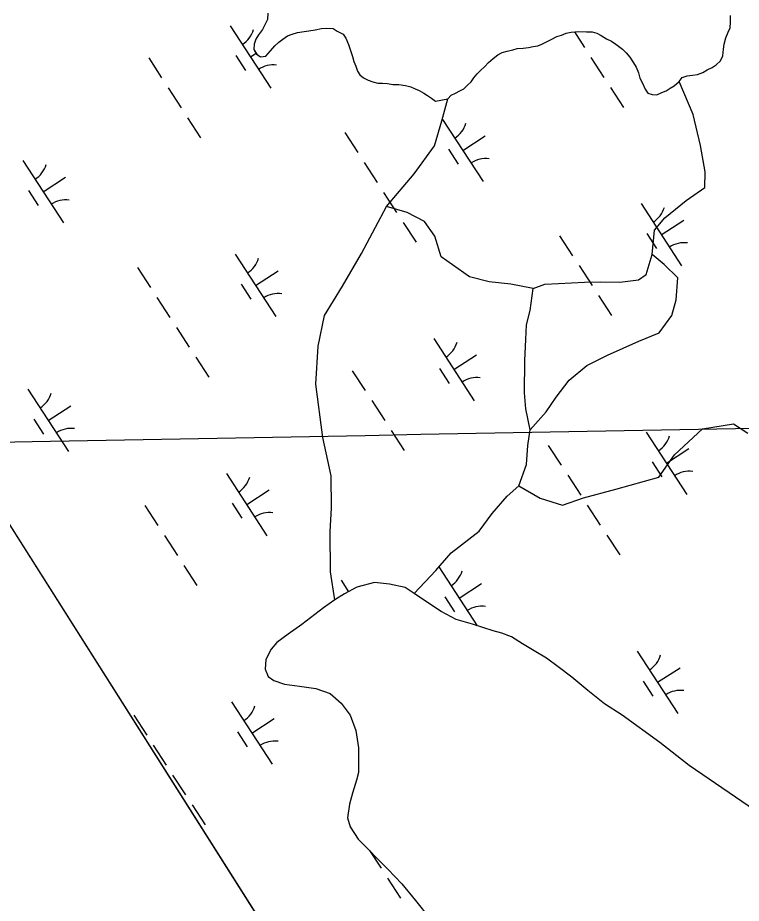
# Model space of a CAD drawing. Extents: x 3953924 to 3974542, y 193747 to 216192.
# Drawn here: x 3963778 to 3964264, y 200020 to 200616 of the extents above; entities that cross this region are included whole.
import ezdxf

# ---------------------------------------------------------------- set-up
doc = ezdxf.new("R2010")
doc.units = 0
for name, color, linetype in [('V-GRID-FRAM', 7, 'Continuous'), ('V-GRID-MAJR', 7, 'Continuous'), ('V-TOPO-SHOR', 7, 'Continuous'), ('V-WETL-SWMP', 7, 'Continuous')]:
    doc.layers.add(name, color=color, linetype=linetype)

msp = doc.modelspace()

# ---------------------------------------------------------------- linework, layer by layer
at = {"layer": 'V-GRID-FRAM'}
msp.add_lwpolyline([(3964669.26, 213787.91), (3972946.02, 201072.93), (3966056.99, 196668.54), (3957950.81, 209463.95), (3964669.26, 213787.91)], dxfattribs=at)
at = {"layer": 'V-GRID-MAJR'}
msp.add_spline([(3963152.54, 200318.86), (3967932.28, 200408.24), (3973258, 200508.57), (3973423.96, 200511.71)], degree=3, dxfattribs=at)
at = {"layer": 'V-TOPO-SHOR'}
for points in [[(3963945.95, 200618.85), (3963945.61, 200614.46), (3963944.25, 200611.37), (3963942.37, 200607.79), (3963939.71, 200604.21), (3963937.85, 200601.4), (3963936.74, 200598.06), (3963936.42, 200594.44), (3963938.42, 200591.29), (3963940.98, 200589.43), (3963944.61, 200589.88), (3963947.79, 200593.44), (3963950.7, 200596.75), (3963953.34, 200599.29), (3963955.97, 200601.31), (3963959.12, 200603.58), (3963962.25, 200604.81), (3963965.89, 200605.78), (3963970.31, 200606.47), (3963973.43, 200606.92), (3963977.84, 200607.62), (3963982, 200608.57), (3963985.63, 200608.76), (3963989.77, 200608.42), (3963992.58, 200606.81), (3963996.68, 200604.66), (3963998.45, 200602.04), (3964000.18, 200597.86), (3964001.16, 200595), (3964002.87, 200589.78), (3964003.84, 200586.4), (3964005.07, 200583.27), (3964006.3, 200579.88), (3964007.81, 200577.26)], [(3964066.92, 200561.25), (3964069.3, 200563.79), (3964072.17, 200565.03), (3964075.04, 200566.53), (3964077.66, 200568.03), (3964080.3, 200570.31), (3964082.67, 200572.6), (3964084.54, 200575.41), (3964086.66, 200577.95), (3964089.03, 200580.24), (3964091.93, 200583.03), (3964094.31, 200585.58), (3964097.48, 200588.36), (3964100.63, 200590.89), (3964103.51, 200592.39), (3964106.9, 200593.36), (3964110.79, 200594.06), (3964113.66, 200595.04), (3964117.55, 200595.22), (3964121.18, 200595.67), (3964124.3, 200596.39), (3964127.42, 200596.84), (3964130.29, 200598.08), (3964133.69, 200599.83), (3964136.56, 200601.07), (3964140.22, 200603.07), (3964143.35, 200604.04), (3964146.48, 200605.28), (3964149.86, 200605.99), (3964154.53, 200606.42), (3964160.23, 200606.31), (3964164.11, 200606.23), (3964167.2, 200605.39), (3964170.01, 200603.79), (3964173.6, 200601.65), (3964176.93, 200600.03), (3964180, 200597.9), (3964184.34, 200594.71), (3964186.88, 200592.07), (3964189.41, 200589.17), (3964191.93, 200585.49), (3964193.69, 200582.61), (3964195.16, 200578.7), (3964196.13, 200575.06), (3964197.63, 200572.18), (3964199.61, 200567.74), (3964201.37, 200565.12), (3964204.46, 200564.02), (3964207.56, 200563.96), (3964210.96, 200565.45), (3964213.83, 200566.69), (3964216.46, 200568.45), (3964219.07, 200569.95), (3964222.63, 200572.84), (3964224.49, 200575.65), (3964227.88, 200576.62), (3964231.51, 200577.07), (3964234.89, 200577.52), (3964238.54, 200579), (3964241.42, 200580.76), (3964244.82, 200582.24), (3964247.44, 200584.01), (3964250.34, 200586.8), (3964251.96, 200590.13), (3964252.31, 200594.53), (3964252.89, 200597.88), (3964254.01, 200602.26), (3964255.38, 200606.12), (3964256.73, 200608.94), (3964257.06, 200612.82), (3964257.15, 200617.22)], [(3964007.81, 200577.26), (3964010.36, 200575.4), (3964013.43, 200573.79), (3964016.52, 200572.69), (3964019.87, 200571.85), (3964022.97, 200571.79), (3964026.33, 200571.46), (3964029.95, 200570.88), (3964034.09, 200570.8), (3964038.48, 200570.19), (3964042.09, 200569.35), (3964044.91, 200567.99), (3964047.74, 200566.91), (3964050.81, 200565.03), (3964053.37, 200563.43), (3964055.92, 200561.57), (3964058.73, 200559.7), (3964066.92, 200561.25)], [(3964114.82, 200300.98), (3964119.76, 200315.39), (3964120.79, 200328.05), (3964122.29, 200338.64), (3964133.13, 200350.6), (3964139.8, 200360.57), (3964148.57, 200372.05), (3964160.41, 200381.92), (3964174.27, 200388.9), (3964195.42, 200398.33), (3964208.99, 200403.76), (3964217.5, 200415.51), (3964220.56, 200426.07), (3964221.62, 200440.8), (3964212.47, 200449.79), (3964204.32, 200456.42), (3964205.93, 200472.96), (3964212.82, 200481.11), (3964227.29, 200492.74), (3964239.89, 200501.56), (3964240.1, 200512.17), (3964236.81, 200529.84), (3964232.04, 200550.64), (3964222.63, 200572.84)], [(3963990.99, 200224.31), (3963987.99, 200243.01), (3963987.74, 200270.2), (3963988.82, 200285.97), (3963988.46, 200307.73), (3963983.01, 200333.47), (3963978.27, 200369.29), (3963979.8, 200394.89), (3963984.08, 200415.53), (3963996.12, 200435.23), (3964008.97, 200457.25), (3964025.64, 200488.77), (3964044.44, 200510.68), (3964058.02, 200529.58), (3964063, 200546.31), (3964066.92, 200561.25)], [(3964124.39, 200433.63), (3964109.42, 200436.51), (3964094.7, 200438.08), (3964081.56, 200441.45), (3964062.4, 200455.02), (3964058.26, 200468.83), (3964051.21, 200478.8), (3964039.67, 200484.72), (3964025.64, 200488.77)], [(3964122.29, 200338.64), (3964119.45, 200352.68), (3964118.63, 200363.57), (3964118.79, 200385.32), (3964119.32, 200399.29), (3964119.77, 200409.12), (3964122.29, 200418.91), (3964124.39, 200433.63), (3964132.21, 200436.58), (3964141.28, 200436.92), (3964158.91, 200437.88), (3964169.53, 200438.19), (3964182.73, 200437.93), (3964195.19, 200439.5), (3964200.43, 200443.03), (3964204.32, 200456.42)], [(3964044.29, 200228.55), (3964058.83, 200244.07), (3964069.15, 200255.78), (3964088.08, 200270.43), (3964096.86, 200282.43), (3964106.92, 200293.89), (3964114.82, 200300.98), (3964129.16, 200292.68), (3964144.09, 200287.99), (3964158.17, 200292.89), (3964180.03, 200298.68), (3964208.92, 200306.67), (3964219.31, 200321.74), (3964238.29, 200339.24), (3964259.08, 200342.72), (3964268.79, 200336.32)]]:
    msp.add_lwpolyline(points, dxfattribs=at)
at = {"layer": 'V-WETL-SWMP'}
for p, q in [((3963988.1, 199934.22), (3963030.52, 201445.74)), ((3963945.95, 200618.85), (3963945.61, 200614.46)), ((3964257.06, 200612.82), (3964257.15, 200617.22)), ((3963944.25, 200611.37), (3963942.37, 200607.79)), ((3963945.61, 200614.46), (3963944.25, 200611.37)), ((3964256.73, 200608.94), (3964257.06, 200612.82)), ((3963920.56, 200610.38), (3963947.84, 200568.48)), ((3963942.37, 200607.79), (3963939.71, 200604.21)), ((3963962.25, 200604.81), (3963965.89, 200605.78)), ((3963965.89, 200605.78), (3963970.31, 200606.47)), ((3963970.31, 200606.47), (3963973.42, 200606.92)), ((3963973.42, 200606.92), (3963977.84, 200607.62)), ((3963977.84, 200607.62), (3963982, 200608.57)), ((3963982, 200608.57), (3963985.63, 200608.76)), ((3963985.63, 200608.76), (3963989.77, 200608.42)), ((3963989.77, 200608.42), (3963992.58, 200606.81)), ((3963992.58, 200606.81), (3963996.68, 200604.66)), ((3964143.35, 200604.04), (3964146.48, 200605.28)), ((3964146.48, 200605.28), (3964149.86, 200605.99)), ((3964149.86, 200605.99), (3964154.53, 200606.42)), ((3964152.04, 200606.19), (3964158.86, 200595.71)), ((3964154.53, 200606.42), (3964160.23, 200606.31)), ((3964160.23, 200606.31), (3964164.11, 200606.23)), ((3964164.11, 200606.23), (3964167.2, 200605.39)), ((3964167.2, 200605.39), (3964170.02, 200603.79)), ((3964254.01, 200602.26), (3964255.38, 200606.12)), ((3964255.38, 200606.12), (3964256.73, 200608.94)), ((3963937.85, 200601.4), (3963936.74, 200598.06)), ((3963939.71, 200604.21), (3963937.85, 200601.4)), ((3963950.7, 200596.75), (3963953.34, 200599.29)), ((3963953.34, 200599.29), (3963955.97, 200601.31)), ((3963955.97, 200601.31), (3963959.12, 200603.58)), ((3963959.12, 200603.58), (3963962.25, 200604.81)), ((3963996.68, 200604.66), (3963998.45, 200602.04)), ((3963998.45, 200602.04), (3964000.18, 200597.86)), ((3964130.29, 200598.08), (3964133.69, 200599.83)), ((3964133.69, 200599.83), (3964136.56, 200601.07)), ((3964136.56, 200601.07), (3964140.23, 200603.07)), ((3964140.23, 200603.07), (3964143.35, 200604.04)), ((3964170.02, 200603.79), (3964173.6, 200601.65)), ((3964173.6, 200601.65), (3964176.93, 200600.03)), ((3964176.93, 200600.03), (3964180, 200597.9)), ((3964252.89, 200597.88), (3964254.01, 200602.26)), ((3963936.74, 200598.06), (3963936.42, 200594.44)), ((3963936.42, 200594.44), (3963938.43, 200591.29)), ((3963944.61, 200589.88), (3963947.79, 200593.44)), ((3963947.79, 200593.44), (3963950.7, 200596.75)), ((3964000.18, 200597.86), (3964001.16, 200594.99)), ((3964001.16, 200594.99), (3964002.87, 200589.78)), ((3964103.51, 200592.39), (3964106.89, 200593.36)), ((3964106.89, 200593.36), (3964110.79, 200594.06)), ((3964110.79, 200594.06), (3964113.66, 200595.04)), ((3964113.66, 200595.04), (3964117.55, 200595.22)), ((3964117.55, 200595.22), (3964121.18, 200595.67)), ((3964121.18, 200595.67), (3964124.3, 200596.39)), ((3964124.3, 200596.39), (3964127.42, 200596.84)), ((3964127.42, 200596.84), (3964130.29, 200598.08)), ((3964180, 200597.9), (3964184.34, 200594.71)), ((3964184.34, 200594.71), (3964186.88, 200592.07)), ((3964251.96, 200590.13), (3964252.31, 200594.53)), ((3964252.31, 200594.53), (3964252.89, 200597.88)), ((3963865.81, 200588.7), (3963874.54, 200575.29)), ((3963924.46, 200590.25), (3963931.01, 200580.19)), ((3963934.2, 200589.43), (3963938.03, 200591.92)), ((3963938.43, 200591.29), (3963940.98, 200589.43)), ((3963940.98, 200589.43), (3963944.61, 200589.88)), ((3964002.87, 200589.78), (3964003.84, 200586.4)), ((3964094.31, 200585.58), (3964097.48, 200588.36)), ((3964097.48, 200588.36), (3964100.63, 200590.89)), ((3964100.63, 200590.89), (3964103.51, 200592.39)), ((3964163.22, 200589.01), (3964171.95, 200575.6)), ((3964186.88, 200592.07), (3964189.41, 200589.17)), ((3964189.41, 200589.17), (3964191.93, 200585.49)), ((3964250.34, 200586.8), (3964251.96, 200590.13)), ((3964003.84, 200586.4), (3964005.07, 200583.27)), ((3964005.07, 200583.27), (3964006.3, 200579.88)), ((3964089.03, 200580.24), (3964091.94, 200583.03)), ((3964091.94, 200583.03), (3964094.31, 200585.58)), ((3964191.93, 200585.49), (3964193.69, 200582.61)), ((3964193.69, 200582.61), (3964195.16, 200578.7)), ((3964241.42, 200580.76), (3964244.82, 200582.24)), ((3964244.82, 200582.24), (3964247.44, 200584.01)), ((3964247.44, 200584.01), (3964250.34, 200586.8)), ((3964006.3, 200579.88), (3964007.8, 200577.26)), ((3964007.8, 200577.26), (3964010.36, 200575.4)), ((3964010.36, 200575.4), (3964013.43, 200573.78)), ((3964082.67, 200572.6), (3964084.54, 200575.41)), ((3964084.54, 200575.41), (3964086.66, 200577.96)), ((3964086.66, 200577.96), (3964089.03, 200580.24)), ((3964195.16, 200578.7), (3964196.13, 200575.06)), ((3964222.63, 200572.84), (3964224.49, 200575.65)), ((3964224.49, 200575.65), (3964227.88, 200576.62)), ((3964227.88, 200576.62), (3964231.51, 200577.07)), ((3964231.51, 200577.07), (3964234.89, 200577.52)), ((3964234.89, 200577.52), (3964238.54, 200579)), ((3964238.54, 200579), (3964241.42, 200580.76)), ((3964013.43, 200573.78), (3964016.52, 200572.69)), ((3964016.52, 200572.69), (3964019.87, 200571.85)), ((3964019.87, 200571.85), (3964022.98, 200571.79)), ((3964022.98, 200571.79), (3964026.33, 200571.46)), ((3964026.33, 200571.46), (3964029.95, 200570.87)), ((3964029.95, 200570.87), (3964034.09, 200570.79)), ((3964034.09, 200570.79), (3964038.48, 200570.19)), ((3964038.48, 200570.19), (3964042.09, 200569.35)), ((3964077.66, 200568.03), (3964080.3, 200570.31)), ((3964080.3, 200570.31), (3964082.67, 200572.6)), ((3964196.13, 200575.06), (3964197.62, 200572.18)), ((3964197.62, 200572.18), (3964199.61, 200567.74)), ((3964216.46, 200568.45), (3964219.07, 200569.95)), ((3964219.07, 200569.95), (3964222.63, 200572.84)), ((3963878.9, 200568.59), (3963887.63, 200555.18)), ((3964042.09, 200569.35), (3964044.91, 200567.99)), ((3964044.91, 200567.99), (3964047.74, 200566.9)), ((3964047.74, 200566.9), (3964050.81, 200565.03)), ((3964050.81, 200565.03), (3964053.37, 200563.43)), ((3964053.37, 200563.43), (3964055.92, 200561.57)), ((3964066.92, 200561.25), (3964069.29, 200563.79)), ((3964069.29, 200563.79), (3964072.17, 200565.03)), ((3964072.17, 200565.03), (3964075.04, 200566.53)), ((3964075.04, 200566.53), (3964077.66, 200568.03)), ((3964176.32, 200568.89), (3964185.05, 200555.48)), ((3964199.61, 200567.74), (3964201.37, 200565.12)), ((3964201.37, 200565.12), (3964204.46, 200564.02)), ((3964204.46, 200564.02), (3964207.56, 200563.96)), ((3964207.56, 200563.96), (3964210.96, 200565.45)), ((3964210.96, 200565.45), (3964213.83, 200566.69)), ((3964213.83, 200566.69), (3964216.46, 200568.45)), ((3964055.92, 200561.57), (3964058.73, 200559.7)), ((3964058.73, 200559.7), (3964066.92, 200561.25)), ((3963891.99, 200548.47), (3963900.72, 200535.07)), ((3964063.45, 200547.42), (3964090.73, 200505.52)), ((3963997.63, 200538.49), (3964006.36, 200525.08)), ((3964077.09, 200526.47), (3964092.18, 200536.29)), ((3964067.35, 200527.29), (3964073.9, 200517.23)), ((3963781.16, 200519.64), (3963808.44, 200477.73)), ((3964010.73, 200518.37), (3964019.46, 200504.97)), ((3963794.8, 200498.68), (3963809.88, 200508.5)), ((3963785.06, 200499.5), (3963791.6, 200489.45)), ((3964023.82, 200498.26), (3964032.55, 200484.85)), ((3964196.87, 200490.8), (3964224.15, 200448.9)), ((3964036.91, 200478.15), (3964045.64, 200464.74)), ((3964210.51, 200469.85), (3964225.6, 200479.67)), ((3964142.12, 200469.13), (3964150.85, 200455.72)), ((3964200.77, 200470.67), (3964207.32, 200460.62)), ((3963924.05, 200456.68), (3963951.33, 200414.77)), ((3963858.23, 200447.74), (3963866.96, 200434.33)), ((3963937.69, 200435.72), (3963952.77, 200445.54)), ((3964155.21, 200449.01), (3964163.94, 200435.6)), ((3963927.95, 200436.54), (3963934.49, 200426.49)), ((3963871.32, 200427.63), (3963880.05, 200414.22)), ((3964168.3, 200428.9), (3964177.03, 200415.49)), ((3963884.42, 200407.52), (3963893.14, 200394.11)), ((3964057.47, 200400.06), (3964084.75, 200358.16)), ((3963897.51, 200387.4), (3963906.24, 200373.99)), ((3964071.11, 200379.11), (3964086.19, 200388.93)), ((3964061.37, 200379.93), (3964067.92, 200369.87)), ((3964002.71, 200378.38), (3964011.44, 200364.97)), ((3963784.64, 200365.93), (3963811.92, 200324.03)), ((3964015.81, 200358.27), (3964024.54, 200344.86)), ((3963798.28, 200344.98), (3963813.37, 200354.8)), ((3963788.54, 200345.8), (3963795.09, 200335.74)), ((3964028.9, 200338.15), (3964037.63, 200324.75)), ((3964200.36, 200337.1), (3964227.64, 200295.2)), ((3964134.54, 200328.17), (3964143.27, 200314.76)), ((3964214, 200316.15), (3964229.08, 200325.97)), ((3964204.26, 200316.97), (3964210.81, 200306.91)), ((3963918.07, 200309.32), (3963945.34, 200267.41)), ((3964147.63, 200308.05), (3964156.36, 200294.65)), ((3963931.7, 200288.36), (3963946.79, 200298.18)), ((3963863.31, 200287.64), (3963872.04, 200274.23)), ((3963921.96, 200289.18), (3963928.51, 200279.13)), ((3964160.73, 200287.94), (3964169.46, 200274.53)), ((3963876.4, 200267.52), (3963885.13, 200254.11)), ((3964173.82, 200267.83), (3964182.55, 200254.42)), ((3963889.5, 200247.41), (3963898.22, 200234)), ((3964060.96, 200246.36), (3964086.72, 200206.77)), ((3963995.14, 200237.42), (3964000.15, 200229.72)), ((3964017.63, 200235.86), (3964005.87, 200232.7)), ((3964027.8, 200234.91), (3964017.63, 200235.86)), ((3964005.87, 200232.7), (3963997.49, 200228.33)), ((3964038.32, 200232.45), (3964027.8, 200234.91)), ((3964044.29, 200228.55), (3964038.32, 200232.45)), ((3964074.59, 200225.4), (3964089.68, 200235.22)), ((3963990.99, 200224.3), (3963983.34, 200218.79)), ((3963997.49, 200228.33), (3963990.99, 200224.3)), ((3964054.72, 200221.56), (3964044.29, 200228.55)), ((3964064.86, 200226.22), (3964071.4, 200216.17)), ((3963983.34, 200218.79), (3963977.59, 200214.38)), ((3964062.54, 200216.5), (3964054.72, 200221.56)), ((3963977.59, 200214.38), (3963968.78, 200207.75)), ((3964072.63, 200211.02), (3964062.54, 200216.5)), ((3963968.78, 200207.75), (3963959.6, 200201.14)), ((3964083.51, 200207.79), (3964072.63, 200211.02)), ((3964097.39, 200203.37), (3964083.51, 200207.79)), ((3963959.6, 200201.14), (3963951.94, 200195.63)), ((3964103.39, 200201.75), (3964097.39, 200203.37)), ((3964109.76, 200199.36), (3964103.39, 200201.75)), ((3963951.94, 200195.63), (3963948.08, 200191.17)), ((3964117.22, 200194.69), (3964109.76, 200199.36)), ((3964125.06, 200190.01), (3964117.22, 200194.69)), ((3963948.08, 200191.17), (3963944.55, 200184.07)), ((3964133.26, 200184.94), (3964125.06, 200190.01)), ((3964194.38, 200189.74), (3964221.65, 200147.84)), ((3963944.55, 200184.07), (3963944.05, 200177.66)), ((3964141.07, 200179.13), (3964133.26, 200184.94)), ((3963944.05, 200177.66), (3963946.21, 200172.72)), ((3964150.37, 200172.15), (3964141.07, 200179.13)), ((3964208.02, 200168.79), (3964223.1, 200178.61)), ((3963946.21, 200172.72), (3963949.94, 200170)), ((3964161.14, 200163.27), (3964150.37, 200172.15)), ((3963949.94, 200170), (3963957.06, 200167.6)), ((3963957.06, 200167.6), (3963967.22, 200166.27)), ((3963967.22, 200166.27), (3963978.14, 200164.55)), ((3963978.14, 200164.55), (3963987.89, 200161.34)), ((3964198.28, 200169.61), (3964204.82, 200159.55)), ((3963987.89, 200161.34), (3963995.31, 200154.78)), ((3964172.29, 200154.37), (3964161.14, 200163.27)), ((3963921.55, 200155.61), (3963948.83, 200113.71)), ((3963995.31, 200154.78), (3964001.19, 200146.74)), ((3964184.22, 200146.59), (3964172.29, 200154.37)), ((3963855.73, 200146.68), (3963864.46, 200133.27)), ((3964001.19, 200146.74), (3964005.14, 200136.48)), ((3964209.53, 200128.36), (3964184.22, 200146.59)), ((3963935.19, 200134.66), (3963950.28, 200144.48)), ((3963925.45, 200135.48), (3963932, 200125.42)), ((3964005.14, 200136.48), (3964006.8, 200124.74)), ((3963868.82, 200126.57), (3963877.55, 200113.16)), ((3964006.8, 200124.74), (3964006.96, 200113.8)), ((3964229.23, 200112.89), (3964209.53, 200128.36)), ((3964006.96, 200113.8), (3964006.85, 200108.14)), ((3964290.31, 200070.94), (3964229.23, 200112.89)), ((3963881.92, 200106.45), (3963890.65, 200093.04)), ((3964006.85, 200108.14), (3964005.62, 200102.88)), ((3964005.62, 200102.88), (3964002.81, 200094.25)), ((3964002.81, 200094.25), (3964000.78, 200086.75)), ((3963895.01, 200086.34), (3963903.74, 200072.93)), ((3964000.78, 200086.75), (3963999.47, 200077.71)), ((3963999.47, 200077.71), (3964001.24, 200071.64)), ((3964001.24, 200071.64), (3964006.74, 200063.23)), ((3964006.74, 200063.23), (3964026.73, 200043.22)), ((3964014.34, 200055.63), (3964022.04, 200043.79)), ((3964026.73, 200043.22), (3964035.97, 200033.23)), ((3964026.4, 200037.09), (3964035.13, 200023.68)), ((3964035.97, 200033.23), (3964045.19, 200022.11)), ((3964045.19, 200022.11), (3964054.77, 200009.85))]:
    msp.add_line(p, q, dxfattribs=at)
for centre, start, end in [((3963919.33, 200612.71), 302.29009, 343.83375), ((3963949.47, 200566.41), 82.29009, 123.83375), ((3964062.22, 200549.75), 302.29009, 343.83375), ((3963779.93, 200521.96), 302.29009, 343.83375), ((3964092.36, 200503.45), 82.29009, 123.83375), ((3963810.07, 200475.66), 82.29009, 123.83375), ((3964195.64, 200493.13), 302.29009, 343.83375), ((3964225.78, 200446.83), 82.29009, 123.83375), ((3963922.82, 200459), 302.29009, 343.83375), ((3963952.96, 200412.7), 82.29009, 123.83375), ((3964056.24, 200402.39), 302.29009, 343.83375), ((3964086.38, 200356.09), 82.29009, 123.83375), ((3963783.41, 200368.26), 302.29009, 343.83375), ((3963813.55, 200321.96), 82.29009, 123.83375), ((3964199.13, 200339.43), 302.29009, 343.83375), ((3964229.27, 200293.13), 82.29009, 123.83375), ((3963916.83, 200311.64), 302.29009, 343.83375), ((3963946.97, 200265.34), 82.29009, 123.83375), ((3964059.72, 200248.68), 302.29009, 343.83375), ((3964089.86, 200202.38), 82.29009, 123.83375), ((3964193.15, 200192.07), 302.29009, 343.83375), ((3964223.28, 200145.77), 82.29009, 123.83375), ((3963920.32, 200157.94), 302.29009, 343.83375), ((3963950.46, 200111.64), 82.29009, 123.83375)]:
    msp.add_arc(centre, 17.62, start, end, dxfattribs=at)

doc.saveas('drawing.dxf')
